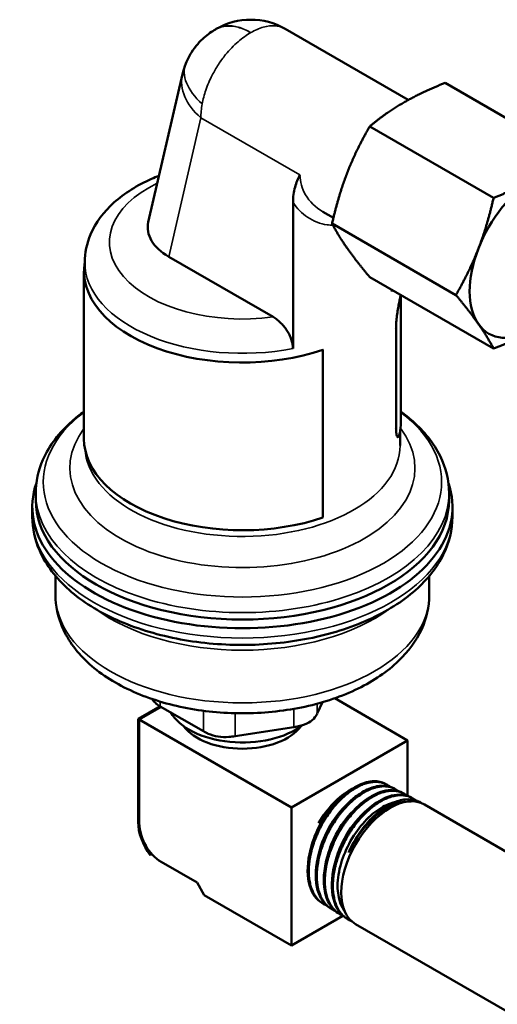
# Model space of a CAD drawing. Header units: inches. Extents: x 0.1 to 33.9, y 0.6 to 21.4.
# Tile 262 of 285: x 27 to 28.4, y 15.4 to 18.4. Entities that reach past the tile are written whole.
import ezdxf

# ---------------------------------------------------------------- set-up
doc = ezdxf.new("R2010")
doc.units = ezdxf.units.IN
doc.header["$MEASUREMENT"] = 0
doc.layers.add('Visible (ANSI)', color=7, linetype='Continuous', lineweight=50)
doc.layers.add('Visible Narrow (ANSI)', color=7, linetype='Continuous', lineweight=35)

msp = doc.modelspace()

# ---------------------------------------------------------------- linework, layer by layer
at = {"layer": 'Visible (ANSI)'}
for p, q in [((27.5677, 18.4147), (27.5652, 18.4133)), ((28.1523, 18.1984), (27.7777, 18.4147)), ((27.4644, 18.2771), (27.3605, 17.826)), ((28.6417, 18.0327), (28.2645, 18.2505)), ((28.412, 17.9001), (28.0349, 18.1179)), ((27.8012, 17.4413), (27.8012, 17.8862)), ((27.9242, 17.8394), (27.8919, 17.858)), ((28.2972, 17.6042), (27.9201, 17.8219)), ((27.1671, 17.6771), (27.1671, 17.7038)), ((27.7406, 17.5375), (27.4231, 17.7209)), ((27.1646, 17.1664), (27.1646, 17.6771)), ((28.412, 17.4409), (28.0349, 17.6586)), ((28.1017, 17.62), (28.1017, 17.6148)), ((28.1296, 17.2154), (28.1296, 17.6039)), ((28.1149, 17.5044), (28.1149, 17.1982)), ((27.8922, 17.4371), (27.8909, 17.4384)), ((27.8922, 16.9264), (27.8922, 17.4371)), ((28.1271, 17.146), (28.1271, 17.187)), ((28.1204, 17.1716), (28.118, 17.1722)), ((27.0178, 16.9792), (27.0178, 17.0003)), ((28.2763, 16.9792), (28.2763, 17.0003)), ((27.0073, 16.929), (27.0073, 16.9587)), ((28.2868, 16.929), (28.2868, 16.9587)), ((27.0781, 16.6905), (27.0781, 16.7484)), ((28.2161, 16.6905), (28.2161, 16.7484)), ((27.9281, 16.3759), (28.1498, 16.2479)), ((27.3296, 16.3132), (27.3963, 16.3518)), ((27.3999, 16.3497), (27.3331, 16.3112)), ((27.3331, 16.3112), (27.3999, 16.3497)), ((27.5283, 16.2756), (27.3971, 16.3513)), ((27.8911, 16.364), (27.8749, 16.3292)), ((27.3331, 16.3112), (27.3296, 16.3132)), ((27.3296, 15.9989), (27.3296, 16.3132)), ((27.3331, 16.3112), (27.7963, 16.0438)), ((27.3331, 15.9928), (27.3331, 16.3112)), ((27.3331, 15.9968), (27.3331, 16.3112)), ((27.8042, 16.2884), (27.6249, 16.2606)), ((28.1498, 16.2479), (27.7963, 16.0438)), ((28.1498, 16.2479), (28.1498, 16.079)), ((28.0822, 16.1156), (28.0858, 16.1137)), ((28.108, 16.102), (28.1116, 16.1001)), ((28.1338, 16.0884), (28.1374, 16.0865)), ((28.1596, 16.0748), (28.1632, 16.0729)), ((28.1498, 16.0619), (28.1611, 16.0621)), ((28.1854, 16.0612), (28.1856, 16.0611)), ((28.697, 15.7662), (28.2016, 16.0523)), ((27.7963, 16.0438), (27.7963, 15.6233)), ((27.3713, 15.9014), (27.3667, 15.8987)), ((27.3667, 15.8987), (27.369, 15.9004)), ((27.369, 15.9004), (27.3711, 15.9016)), ((27.509, 15.8147), (27.3994, 15.8779)), ((27.5311, 15.7764), (27.509, 15.8147)), ((27.7963, 15.6233), (27.5311, 15.7764)), ((27.8892, 15.7526), (27.8926, 15.7504)), ((27.9139, 15.7371), (27.9173, 15.7349)), ((27.9385, 15.7215), (27.942, 15.7194)), ((27.9516, 15.7391), (27.9628, 15.7187)), ((27.9529, 15.7137), (27.7963, 15.6233)), ((27.9632, 15.706), (27.9667, 15.7038)), ((28.487, 15.4025), (27.9916, 15.6885))]:
    msp.add_line(p, q, dxfattribs=at)
msp.add_arc((27.6727, 18.2329), 0.21, 60, 120, dxfattribs=at)
for centre, major_axis, ratio, start_param, end_param in [((28.538, 17.7303), (-0.1406, -0.2436), 0.57735, 3.926991, 4.974188), ((27.5716, 17.8066), (0.2129, -0.0049), 0.576936, 3.023317, 3.953776), ((28.538, 17.7303), (-0.1406, -0.2436), 0.57735, 4.974188, 6.021386), ((27.6471, 17.6771), (-0.4825, 0), 0.57735, 6.181211, 8.386876), ((27.6471, 17.6236), (0.4825, 0), 0.57735, 6.167858, 6.214818), ((28.538, 17.7303), (-0.1406, -0.2436), 0.57735, 6.021386, 7.068583), ((27.6471, 17.2154), (0.4825, 0), 0.57735, 6.167858, 6.283185), ((27.6471, 17.1664), (-0.4825, 0), 0.57735, 0, 2.103691), ((27.6471, 16.9587), (-0.6398, 0), 0.57735, 6.085306, 9.622658), ((27.6471, 16.9792), (0.6293, 0), 0.57735, 3.141593, 6.283185), ((27.4678, 16.3703), (0.0997, -0.0187), 0.410754, 3.809585, 4.003733), ((27.6471, 16.3739), (-0.2294, 0), 0.57735, 0.314034, 2.493684), ((27.7783, 16.3222), (0.099, 0.0281), 0.491247, 5.688636, 5.882784), ((27.6471, 16.3341), (-0.1935, 0), 0.57735, 0.401205, 2.740388), ((27.7783, 16.3222), (0.1, 0.0065), 0.364676, 4.950362, 5.14451), ((27.599, 16.2945), (0.0997, -0.0187), 0.410754, 4.003733, 4.19788), ((27.599, 16.2945), (0.1, 0.0065), 0.364676, 4.756215, 4.950362), ((27.9731, 15.9417), (0.0941, 0.1629), 0.57735, 0.752953, 1.572345), ((28.0966, 15.8704), (-0.105, -0.1819), 0.57735, 3.141593, 6.283185), ((28.0872, 15.8758), (0.1019, 0.1765), 0.57735, 0.336017, 1.730397), ((28.0831, 15.8782), (0.1048, 0.1816), 0.57735, 6.230451, 6.353417), ((27.4109, 15.9519), (-0.0575, 0.0996), 0.57735, 0.785398, 1.78073), ((27.4109, 15.9519), (-0.055, 0.0953), 0.57735, 0.785398, 1.787589), ((27.3994, 15.9545), (-0.0469, 0.0812), 0.57735, 0.785398, 2.356194)]:
    msp.add_ellipse(centre, major_axis=major_axis, ratio=ratio, start_param=start_param, end_param=end_param, dxfattribs=at)
for points, knots in [([(27.5652, 18.4133), (27.5598, 18.4102), (27.5541, 18.4066), (27.5424, 18.3983), (27.5363, 18.3935), (27.5238, 18.3824), (27.5174, 18.3761), (27.5045, 18.3611), (27.498, 18.3526), (27.4855, 18.3329), (27.4797, 18.3218), (27.4747, 18.3095)], [0.013172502, 0.013172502, 0.013172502, 0.013172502, 0.014737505, 0.014737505, 0.016302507, 0.016302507, 0.01786751, 0.01786751, 0.019432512, 0.019432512, 0.020997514, 0.020997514, 0.020997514, 0.020997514]), ([(27.4747, 18.3095), (27.4739, 18.3077), (27.4732, 18.3058), (27.4717, 18.3019), (27.471, 18.2999), (27.4696, 18.2958), (27.4689, 18.2936), (27.4676, 18.2892), (27.4669, 18.2869), (27.4656, 18.2822), (27.465, 18.2797), (27.4644, 18.2771)], [-1.801312, -1.801312, -1.801312, -1.801312, -1.7552088, -1.7552088, -1.7091057, -1.7091057, -1.6630026, -1.6630026, -1.6168995, -1.6168995, -1.5707963, -1.5707963, -1.5707963, -1.5707963]), ([(27.3931, 17.9674), (27.3854, 17.9644), (27.3778, 17.9612), (27.3271, 17.9388), (27.2882, 17.9148), (27.225, 17.8579), (27.2001, 17.8252), (27.1732, 17.7616), (27.1671, 17.7328), (27.1671, 17.7038)], [6.0919412, 6.0919412, 6.0919412, 6.0919412, 6.1519027, 6.1519027, 6.4988449, 6.4988449, 6.8297088, 6.8297088, 7.0685835, 7.0685835, 7.0685835, 7.0685835]), ([(27.8224, 17.97), (27.8224, 17.9699), (27.8223, 17.9699), (27.8161, 17.9586), (27.811, 17.9466), (27.8034, 17.9188), (27.8012, 17.9031), (27.8012, 17.8862)], [-0.0016276, -0.0016276, -0.0016276, -0.0016276, 0, 0, 0.3072497, 0.3072497, 0.6277631, 0.6277631, 0.6277631, 0.6277631]), ([(28.1149, 17.5044), (28.1149, 17.5095), (28.1152, 17.5155), (28.1161, 17.5281), (28.1169, 17.5348), (28.1185, 17.5472), (28.1195, 17.5539), (28.1216, 17.5665), (28.1227, 17.5725), (28.1246, 17.5826), (28.1256, 17.5875), (28.1264, 17.5915), (28.1264, 17.5915), (28.1264, 17.5916)], [0.9659703, 0.9659703, 0.9659703, 0.9659703, 1.0604259, 1.0604259, 1.1548815, 1.1548815, 1.2506145, 1.2506145, 1.3463476, 1.3463476, 1.4449347, 1.4449347, 1.4452265, 1.4452265, 1.4452265, 1.4452265]), ([(27.7406, 17.5375), (27.7446, 17.5352), (27.749, 17.5323), (27.7575, 17.5256), (27.7617, 17.5218), (27.7688, 17.5146), (27.7724, 17.5105), (27.7791, 17.5019), (27.7822, 17.4973), (27.7873, 17.4889), (27.7897, 17.4844), (27.7939, 17.4751), (27.7957, 17.4704), (27.7983, 17.4621), (27.7994, 17.4577), (27.8008, 17.4491), (27.8012, 17.445), (27.8012, 17.4413)], [1.8628911, 1.8628911, 1.8628911, 1.8628911, 1.9486429, 1.9486429, 2.0343946, 2.0343946, 2.1121873, 2.1121873, 2.18998, 2.18998, 2.2616726, 2.2616726, 2.3333652, 2.3333652, 2.4011196, 2.4011196, 2.4688739, 2.4688739, 2.4688739, 2.4688739]), ([(27.1646, 17.2491), (27.1518, 17.2398), (27.1396, 17.2301), (27.0893, 17.1854), (27.0588, 17.1459), (27.0255, 17.07), (27.0178, 17.0352), (27.0178, 17.0003)], [6.3961416, 6.3961416, 6.3961416, 6.3961416, 6.4921472, 6.4921472, 6.8199927, 6.8199927, 7.0685835, 7.0685835, 7.0685835, 7.0685835]), ([(28.2763, 17.0003), (28.2763, 17.0393), (28.2668, 17.0782), (28.2298, 17.153), (28.2013, 17.1886), (28.1544, 17.2302), (28.1423, 17.2399), (28.1296, 17.2491)], [3.9269908, 3.9269908, 3.9269908, 3.9269908, 4.204848, 4.204848, 4.5040508, 4.5040508, 4.5994327, 4.5994327, 4.5994327, 4.5994327]), ([(28.1264, 17.1833), (28.1255, 17.1787), (28.1243, 17.1751), (28.1216, 17.1713), (28.1203, 17.1712), (28.1179, 17.1739), (28.1168, 17.1769), (28.1153, 17.1859), (28.1149, 17.1918), (28.1149, 17.1982)], [1.4649558, 1.4649558, 1.4649558, 1.4649558, 1.5872247, 1.5872247, 1.7094936, 1.7094936, 1.8288824, 1.8288824, 1.9482712, 1.9482712, 1.9482712, 1.9482712]), ([(28.2868, 16.929), (28.2868, 16.8894), (28.2771, 16.8499), (28.2394, 16.7738), (28.2104, 16.7376), (28.1345, 16.6705), (28.0862, 16.6402), (27.9761, 16.5904), (27.9142, 16.5711), (27.7839, 16.5452), (27.7156, 16.5386), (27.5793, 16.5385), (27.5112, 16.545), (27.3815, 16.5707), (27.3198, 16.5898), (27.2089, 16.6396), (27.1597, 16.6703), (27.0799, 16.7412), (27.049, 16.7813), (27.0151, 16.8583), (27.0073, 16.8936), (27.0073, 16.929)], [2.356194, 2.356194, 2.356194, 2.356194, 2.634622, 2.634622, 2.934238, 2.934238, 3.262067, 3.262067, 3.595355, 3.595355, 3.926578, 3.926578, 4.256767, 4.256767, 4.587978, 4.587978, 4.921255, 4.921255, 5.249007, 5.249007, 5.497787, 5.497787, 5.497787, 5.497787]), ([(28.2161, 16.6905), (28.2161, 16.6549), (28.2079, 16.6194), (28.1767, 16.5509), (28.1525, 16.5185), (28.0885, 16.4568), (28.0467, 16.4288), (27.9506, 16.3817), (27.8957, 16.3631), (27.7801, 16.3379), (27.7194, 16.3311), (27.598, 16.3296), (27.5374, 16.3348), (27.4211, 16.3568), (27.3655, 16.3736), (27.2646, 16.4185), (27.2192, 16.4466), (27.1455, 16.5127), (27.1165, 16.5505), (27.0853, 16.6238), (27.0781, 16.6571), (27.0781, 16.6905)], [2.356194, 2.356194, 2.356194, 2.356194, 2.613797, 2.613797, 2.89604, 2.89604, 3.223107, 3.223107, 3.565736, 3.565736, 3.905655, 3.905655, 4.243559, 4.243559, 4.583035, 4.583035, 4.92567, 4.92567, 5.256121, 5.256121, 5.497787, 5.497787, 5.497787, 5.497787]), ([(27.8681, 16.3183), (27.8632, 16.312), (27.8565, 16.3065), (27.8416, 16.2978), (27.8324, 16.2943), (27.8224, 16.2919)], [0.6079968, 0.6079968, 0.6079968, 0.6079968, 0.7693159, 0.7693159, 0.9306349, 0.9306349, 0.9306349, 0.9306349]), ([(27.6058, 16.2584), (27.5946, 16.2575), (27.5834, 16.2579), (27.5629, 16.261), (27.5526, 16.264), (27.5433, 16.268)], [0.6079968, 0.6079968, 0.6079968, 0.6079968, 0.7693159, 0.7693159, 0.9306349, 0.9306349, 0.9306349, 0.9306349]), ([(28.0018, 16.1116), (27.9907, 16.1064), (27.9795, 16.0996), (27.9414, 16.0711), (27.9155, 16.0421), (27.8741, 15.9752), (27.8587, 15.9375), (27.8436, 15.8655), (27.844, 15.8312), (27.8595, 15.7811), (27.8722, 15.7634), (27.8892, 15.7526)], [0.57490835, 0.57490835, 0.57490835, 0.57490835, 0.578125, 0.578125, 0.5859375, 0.5859375, 0.59375, 0.59375, 0.6015625, 0.6015625, 0.60817318, 0.60817318, 0.60817318, 0.60817318]), ([(27.9038, 15.7447), (27.9024, 15.7452), (27.9011, 15.7458), (27.8951, 15.7488), (27.8906, 15.7515), (27.8847, 15.7562), (27.8829, 15.7577), (27.8797, 15.7607), (27.8783, 15.7621), (27.8751, 15.7655), (27.8734, 15.7676), (27.8697, 15.7725), (27.8677, 15.7755), (27.8638, 15.7822), (27.8619, 15.7861), (27.8596, 15.7915), (27.859, 15.7928), (27.858, 15.7955), (27.8575, 15.7969), (27.8555, 15.8027), (27.8542, 15.8075), (27.8518, 15.8178), (27.8509, 15.8235), (27.85, 15.8321), (27.8497, 15.8349), (27.8494, 15.8406), (27.8493, 15.8435), (27.8491, 15.8522), (27.8493, 15.8582), (27.8501, 15.8706), (27.8508, 15.877), (27.852, 15.8854), (27.8523, 15.8872), (27.853, 15.8909), (27.8533, 15.8928), (27.8547, 15.8999), (27.8558, 15.9051), (27.8591, 15.9183), (27.8614, 15.9263), (27.8652, 15.9375), (27.8663, 15.9407), (27.8687, 15.9472), (27.87, 15.9504), (27.8745, 15.9617), (27.8781, 15.9696), (27.8843, 15.9821), (27.8868, 15.9869), (27.8904, 15.9933), (27.8914, 15.9951), (27.8935, 15.9987), (27.8945, 16.0005), (27.8986, 16.0072), (27.9016, 16.012), (27.9094, 16.0238), (27.9144, 16.0307), (27.9216, 16.0399), (27.9237, 16.0425), (27.928, 16.0477), (27.9302, 16.0503), (27.9411, 16.0625), (27.95, 16.0713), (27.9607, 16.0804), (27.9622, 16.0817), (27.965, 16.084), (27.9663, 16.0851), (27.9722, 16.0897), (27.9767, 16.093), (27.9865, 16.0996), (27.9918, 16.1028), (27.9995, 16.1069), (28.0019, 16.1081), (28.0067, 16.1104), (28.0091, 16.1115), (28.0165, 16.1145), (28.0214, 16.1162), (28.0307, 16.1188), (28.0351, 16.1198), (28.0407, 16.1206), (28.0421, 16.1208), (28.0447, 16.1211), (28.046, 16.1212), (28.0479, 16.1213), (28.0487, 16.1214), (28.0539, 16.1216), (28.0583, 16.1214), (28.066, 16.1205), (28.0694, 16.1198), (28.0746, 16.1184), (28.0765, 16.1178), (28.0802, 16.1164), (28.082, 16.1156), (28.0857, 16.1138), (28.0876, 16.1128), (28.0918, 16.1102), (28.0941, 16.1086), (28.0963, 16.1068)], [-12.475944, -12.475944, -12.475944, -12.475944, -12.438646, -12.438646, -12.306532, -12.306532, -12.247864, -12.247864, -12.197887, -12.197887, -12.13266, -12.13266, -12.048519, -12.048519, -11.950226, -11.950226, -11.918673, -11.918673, -11.887228, -11.887228, -11.784456, -11.784456, -11.670595, -11.670595, -11.617111, -11.617111, -11.563688, -11.563688, -11.456962, -11.456962, -11.345656, -11.345656, -11.314767, -11.314767, -11.282599, -11.282599, -11.196445, -11.196445, -11.064018, -11.064018, -11.011397, -11.011397, -10.95697, -10.95697, -10.824725, -10.824725, -10.742979, -10.742979, -10.71214, -10.71214, -10.679906, -10.679906, -10.593063, -10.593063, -10.461727, -10.461727, -10.409085, -10.409085, -10.354682, -10.354682, -10.14691, -10.14691, -10.11353, -10.11353, -10.083509, -10.083509, -9.982119, -9.982119, -9.864988, -9.864988, -9.811103, -9.811103, -9.758042, -9.758042, -9.645745, -9.645745, -9.544163, -9.544163, -9.511143, -9.511143, -9.480883, -9.480883, -9.462431, -9.462431, -9.351573, -9.351573, -9.259621, -9.259621, -9.206579, -9.206579, -9.152666, -9.152666, -9.093918, -9.093918, -9.017086, -9.017086, -9.017086, -9.017086]), ([(27.9285, 15.7291), (27.9255, 15.7304), (27.9226, 15.7318), (27.9178, 15.7346), (27.9158, 15.7358), (27.9122, 15.7384), (27.9105, 15.7397), (27.9072, 15.7425), (27.9057, 15.7439), (27.9003, 15.7492), (27.8968, 15.7535), (27.8917, 15.7611), (27.8898, 15.7642), (27.8874, 15.7688), (27.8868, 15.7701), (27.8856, 15.7726), (27.8851, 15.7739), (27.8831, 15.7786), (27.8817, 15.7821), (27.8787, 15.7918), (27.8772, 15.7981), (27.8756, 15.8073), (27.8752, 15.8101), (27.8746, 15.8156), (27.8743, 15.8183), (27.8737, 15.8275), (27.8735, 15.8341), (27.8739, 15.8466), (27.8743, 15.8523), (27.8751, 15.86), (27.8753, 15.8618), (27.8758, 15.8654), (27.8761, 15.8673), (27.8777, 15.8784), (27.8796, 15.8879), (27.883, 15.9009), (27.8839, 15.9045), (27.8859, 15.9113), (27.8869, 15.9145), (27.8891, 15.921), (27.8902, 15.9242), (27.8941, 15.9351), (27.8972, 15.9427), (27.9032, 15.956), (27.9059, 15.9616), (27.9097, 15.969), (27.9106, 15.9708), (27.9126, 15.9744), (27.9136, 15.9763), (27.9159, 15.9805), (27.9172, 15.9828), (27.922, 15.9909), (27.9256, 15.9967), (27.9324, 16.0069), (27.9355, 16.0114), (27.9407, 16.0184), (27.9427, 16.021), (27.947, 16.0265), (27.9493, 16.0294), (27.9565, 16.0379), (27.9615, 16.0434), (27.9701, 16.0523), (27.9737, 16.0559), (27.9787, 16.0605), (27.9801, 16.0617), (27.9829, 16.0642), (27.9843, 16.0654), (27.9896, 16.0699), (27.9935, 16.0731), (28.0033, 16.0804), (28.0092, 16.0843), (28.0174, 16.0892), (28.0198, 16.0906), (28.0246, 16.0932), (28.0271, 16.0944), (28.0322, 16.0968), (28.0348, 16.098), (28.0435, 16.1015), (28.0494, 16.1035), (28.057, 16.1053), (28.0588, 16.1057), (28.0617, 16.1063), (28.0628, 16.1065), (28.0661, 16.107), (28.0683, 16.1073), (28.0739, 16.1078), (28.0774, 16.108), (28.0848, 16.1078), (28.0888, 16.1074), (28.0946, 16.1063), (28.0965, 16.1059), (28.1003, 16.1048), (28.1023, 16.1042), (28.1083, 16.1019), (28.1122, 16.1), (28.118, 16.0963), (28.1201, 16.0948), (28.1221, 16.0932)], [-19.069328, -19.069328, -19.069328, -19.069328, -18.987916, -18.987916, -18.92859, -18.92859, -18.874378, -18.874378, -18.821645, -18.821645, -18.687233, -18.687233, -18.60197, -18.60197, -18.569882, -18.569882, -18.538995, -18.538995, -18.456367, -18.456367, -18.323606, -18.323606, -18.26907, -18.26907, -18.216573, -18.216573, -18.094931, -18.094931, -17.99405, -17.99405, -17.962695, -17.962695, -17.931116, -17.931116, -17.773512, -17.773512, -17.714946, -17.714946, -17.661101, -17.661101, -17.608058, -17.608058, -17.481435, -17.481435, -17.385578, -17.385578, -17.355197, -17.355197, -17.322456, -17.322456, -17.282053, -17.282053, -17.178715, -17.178715, -17.093412, -17.093412, -17.042555, -17.042555, -16.984363, -16.984363, -16.864911, -16.864911, -16.780852, -16.780852, -16.750219, -16.750219, -16.717804, -16.717804, -16.629584, -16.629584, -16.499399, -16.499399, -16.446615, -16.446615, -16.39245, -16.39245, -16.333215, -16.333215, -16.197413, -16.197413, -16.157157, -16.157157, -16.129384, -16.129384, -16.078363, -16.078363, -15.992554, -15.992554, -15.889624, -15.889624, -15.837771, -15.837771, -15.782158, -15.782158, -15.662538, -15.662538, -15.593319, -15.593319, -15.593319, -15.593319]), ([(28.0821, 16.1156), (28.0719, 16.121), (28.0602, 16.1237), (28.0331, 16.123), (28.0176, 16.119), (28.0018, 16.1116)], [0.566184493, 0.566184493, 0.566184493, 0.566184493, 0.5703125, 0.5703125, 0.574908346, 0.574908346, 0.574908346, 0.574908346]), ([(28.1079, 16.102), (28.0957, 16.1084), (28.0814, 16.111), (28.0534, 16.108), (28.0404, 16.1042), (28.0271, 16.098)], [0.65135626, 0.65135626, 0.65135626, 0.65135626, 0.65625, 0.65625, 0.660080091, 0.660080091, 0.660080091, 0.660080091]), ([(28.0271, 16.098), (28.0133, 16.0915), (27.9993, 16.0826), (27.9587, 16.0494), (27.9333, 16.0188), (27.8938, 15.9501), (27.8797, 15.912), (27.8676, 15.8403), (27.8697, 15.8069), (27.887, 15.7617), (27.8988, 15.7466), (27.9139, 15.7371)], [0.66008009, 0.66008009, 0.66008009, 0.66008009, 0.6640625, 0.6640625, 0.671875, 0.671875, 0.6796875, 0.6796875, 0.6875, 0.6875, 0.69334471, 0.69334471, 0.69334471, 0.69334471]), ([(28.0525, 16.0844), (28.0359, 16.0766), (28.019, 16.0653), (27.9761, 16.0272), (27.9514, 15.9952), (27.9138, 15.9247), (27.9011, 15.8863), (27.8921, 15.8153), (27.8958, 15.7828), (27.9147, 15.7424), (27.9254, 15.7299), (27.9386, 15.7216)], [0.7452519, 0.7452519, 0.7452519, 0.7452519, 0.75, 0.75, 0.7578125, 0.7578125, 0.765625, 0.765625, 0.7734375, 0.7734375, 0.77851636, 0.77851636, 0.77851636, 0.77851636]), ([(27.9531, 15.7136), (27.9523, 15.714), (27.9514, 15.7143), (27.9485, 15.7157), (27.9464, 15.7168), (27.9426, 15.719), (27.9408, 15.7201), (27.9373, 15.7225), (27.9357, 15.7238), (27.93, 15.7284), (27.9263, 15.7322), (27.9212, 15.7385), (27.9196, 15.7406), (27.9171, 15.7445), (27.9161, 15.7461), (27.9145, 15.7487), (27.9139, 15.7498), (27.9124, 15.7526), (27.9115, 15.7544), (27.9082, 15.7615), (27.9061, 15.7671), (27.9035, 15.7756), (27.9028, 15.7784), (27.9016, 15.7837), (27.9011, 15.7863), (27.9002, 15.7913), (27.8999, 15.7937), (27.899, 15.8007), (27.8986, 15.8055), (27.898, 15.8176), (27.8981, 15.825), (27.8986, 15.8344), (27.8988, 15.8363), (27.8991, 15.8399), (27.8992, 15.8417), (27.8999, 15.8481), (27.9005, 15.8528), (27.9025, 15.8647), (27.9039, 15.8718), (27.9065, 15.8826), (27.9075, 15.8862), (27.9093, 15.8929), (27.9103, 15.896), (27.9128, 15.9039), (27.9144, 15.9088), (27.9187, 15.9204), (27.9214, 15.927), (27.9254, 15.9361), (27.9265, 15.9386), (27.9286, 15.9431), (27.9295, 15.945), (27.9313, 15.9488), (27.9322, 15.9505), (27.9346, 15.9553), (27.9362, 15.9583), (27.9423, 15.9695), (27.9471, 15.9774), (27.9532, 15.9868), (27.9543, 15.9884), (27.9573, 15.9929), (27.9593, 15.9958), (27.9633, 16.0014), (27.9653, 16.0041), (27.9723, 16.0131), (27.9773, 16.0192), (27.9864, 16.0295), (27.9905, 16.0338), (27.996, 16.0393), (27.9973, 16.0406), (28.0001, 16.0432), (28.0014, 16.0445), (28.0067, 16.0493), (28.0106, 16.0527), (28.0185, 16.0592), (28.0225, 16.0623), (28.028, 16.0662), (28.0295, 16.0672), (28.0334, 16.0698), (28.0359, 16.0714), (28.0407, 16.0744), (28.0431, 16.0758), (28.0506, 16.08), (28.0558, 16.0825), (28.0644, 16.0861), (28.0679, 16.0874), (28.0734, 16.0893), (28.0755, 16.0899), (28.0788, 16.0909), (28.08, 16.0912), (28.083, 16.0919), (28.0848, 16.0923), (28.0923, 16.0937), (28.0979, 16.0943), (28.1057, 16.0944), (28.108, 16.0943), (28.1124, 16.094), (28.1145, 16.0937), (28.1185, 16.0931), (28.1205, 16.0927), (28.1274, 16.091), (28.1322, 16.0892), (28.1394, 16.0855), (28.142, 16.0839), (28.1454, 16.0815), (28.1463, 16.0808), (28.1474, 16.0799), (28.1477, 16.0798), (28.1479, 16.0796)], [-25.697887, -25.697887, -25.697887, -25.697887, -25.674411, -25.674411, -25.615589, -25.615589, -25.561601, -25.561601, -25.508733, -25.508733, -25.377712, -25.377712, -25.312314, -25.312314, -25.268171, -25.268171, -25.240564, -25.240564, -25.194207, -25.194207, -25.06435, -25.06435, -25.005735, -25.005735, -24.951849, -24.951849, -24.905255, -24.905255, -24.813207, -24.813207, -24.679372, -24.679372, -24.647098, -24.647098, -24.616423, -24.616423, -24.535697, -24.535697, -24.416328, -24.416328, -24.356249, -24.356249, -24.30583, -24.30583, -24.225477, -24.225477, -24.114492, -24.114492, -24.072938, -24.072938, -24.039589, -24.039589, -24.009667, -24.009667, -23.957829, -23.957829, -23.815956, -23.815956, -23.786029, -23.786029, -23.732547, -23.732547, -23.67921, -23.67921, -23.554712, -23.554712, -23.457829, -23.457829, -23.427038, -23.427038, -23.394894, -23.394894, -23.30669, -23.30669, -23.216446, -23.216446, -23.184514, -23.184514, -23.129199, -23.129199, -23.077221, -23.077221, -22.962113, -22.962113, -22.884137, -22.884137, -22.835528, -22.835528, -22.807864, -22.807864, -22.766386, -22.766386, -22.631294, -22.631294, -22.572049, -22.572049, -22.517866, -22.517866, -22.465135, -22.465135, -22.325857, -22.325857, -22.24384, -22.24384, -22.212075, -22.212075, -22.204646, -22.204646, -22.204646, -22.204646]), ([(27.9795, 15.6974), (27.978, 15.698), (27.9766, 15.6985), (27.9733, 15.7001), (27.9714, 15.701), (27.9678, 15.7031), (27.966, 15.7042), (27.9599, 15.7084), (27.9557, 15.7119), (27.9502, 15.7177), (27.9485, 15.7197), (27.9458, 15.7231), (27.9448, 15.7245), (27.9431, 15.7269), (27.9424, 15.7279), (27.9407, 15.7305), (27.9396, 15.7323), (27.9359, 15.7389), (27.9335, 15.7442), (27.9305, 15.7523), (27.9297, 15.7549), (27.9281, 15.76), (27.9275, 15.7625), (27.9263, 15.7676), (27.9258, 15.7702), (27.9241, 15.7793), (27.9233, 15.7861), (27.9226, 15.7981), (27.9225, 15.8031), (27.9227, 15.81), (27.9227, 15.8117), (27.9229, 15.8152), (27.923, 15.8171), (27.9235, 15.825), (27.9241, 15.8313), (27.9259, 15.8441), (27.9271, 15.8506), (27.9292, 15.8604), (27.93, 15.8636), (27.9315, 15.8697), (27.9322, 15.8725), (27.9346, 15.8809), (27.9364, 15.8865), (27.9406, 15.8988), (27.9432, 15.9056), (27.947, 15.915), (27.9482, 15.9176), (27.9501, 15.9218), (27.9508, 15.9235), (27.9528, 15.9279), (27.9541, 15.9307), (27.9593, 15.9411), (27.9633, 15.9486), (27.9695, 15.9593), (27.9715, 15.9626), (27.9754, 15.9688), (27.9773, 15.9718), (27.9812, 15.9775), (27.9832, 15.9804), (27.9901, 15.9901), (27.9953, 15.9968), (28.0042, 16.0075), (28.0078, 16.0116), (28.0129, 16.0171), (28.0143, 16.0185), (28.0169, 16.0213), (28.0182, 16.0226), (28.0245, 16.0289), (28.0296, 16.0336), (28.0382, 16.041), (28.0417, 16.0438), (28.0465, 16.0476), (28.0478, 16.0486), (28.0515, 16.0513), (28.0539, 16.053), (28.0587, 16.0562), (28.0611, 16.0578), (28.0692, 16.0627), (28.0747, 16.0657), (28.0847, 16.0704), (28.089, 16.0722), (28.0946, 16.0743), (28.096, 16.0748), (28.0988, 16.0757), (28.1002, 16.0761), (28.1062, 16.0779), (28.1108, 16.0789), (28.12, 16.0803), (28.1246, 16.0807), (28.1312, 16.0808), (28.1333, 16.0807), (28.1375, 16.0804), (28.1395, 16.0802), (28.1465, 16.0792), (28.1512, 16.078), (28.158, 16.0754), (28.1602, 16.0744), (28.1638, 16.0726), (28.1652, 16.0718), (28.1674, 16.0705), (28.1683, 16.0699), (28.1705, 16.0684), (28.1718, 16.0675), (28.1735, 16.0662), (28.1737, 16.0659), (28.174, 16.0657)], [-32.376427, -32.376427, -32.376427, -32.376427, -32.337983, -32.337983, -32.284296, -32.284296, -32.231208, -32.231208, -32.09494, -32.09494, -32.032437, -32.032437, -31.989385, -31.989385, -31.961766, -31.961766, -31.914435, -31.914435, -31.78491, -31.78491, -31.726245, -31.726245, -31.672318, -31.672318, -31.619435, -31.619435, -31.486763, -31.486763, -31.393866, -31.393866, -31.363213, -31.363213, -31.330991, -31.330991, -31.222744, -31.222744, -31.113274, -31.113274, -31.05948, -31.05948, -31.012857, -31.012857, -30.920829, -30.920829, -30.808685, -30.808685, -30.765001, -30.765001, -30.737397, -30.737397, -30.690781, -30.690781, -30.560568, -30.560568, -30.501831, -30.501831, -30.447872, -30.447872, -30.395009, -30.395009, -30.262286, -30.262286, -30.174259, -30.174259, -30.141807, -30.141807, -30.111319, -30.111319, -29.995005, -29.995005, -29.916744, -29.916744, -29.887075, -29.887075, -29.833814, -29.833814, -29.780295, -29.780295, -29.656508, -29.656508, -29.559445, -29.559445, -29.528241, -29.528241, -29.496626, -29.496626, -29.388817, -29.388817, -29.278159, -29.278159, -29.224273, -29.224273, -29.171339, -29.171339, -29.040444, -29.040444, -28.974692, -28.974692, -28.930383, -28.930383, -28.902786, -28.902786, -28.85679, -28.85679, -28.846526, -28.846526, -28.846526, -28.846526]), ([(28.1338, 16.0884), (28.1196, 16.0958), (28.1024, 16.0981), (28.0737, 16.0928), (28.0632, 16.0893), (28.0525, 16.0844)], [0.736527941, 0.736527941, 0.736527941, 0.736527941, 0.7421875, 0.7421875, 0.745251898, 0.745251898, 0.745251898, 0.745251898]), ([(28.1596, 16.0748), (28.1433, 16.0833), (28.1233, 16.085), (28.0938, 16.0774), (28.0859, 16.0745), (28.0778, 16.0707)], [0.821699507, 0.821699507, 0.821699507, 0.821699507, 0.828125, 0.828125, 0.830423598, 0.830423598, 0.830423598, 0.830423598]), ([(27.9336, 16.0598), (27.9187, 16.0448), (27.9047, 16.0269), (27.8773, 15.9824), (27.8652, 15.9548), (27.8579, 15.9276)], [0.58080553, 0.58080553, 0.58080553, 0.58080553, 0.5859375, 0.5859375, 0.59250767, 0.59250767, 0.59250767, 0.59250767]), ([(27.9588, 16.0461), (27.9414, 16.0287), (27.9253, 16.0075), (27.8992, 15.9617), (27.889, 15.9373), (27.8825, 15.9132)], [0.66596243, 0.66596243, 0.66596243, 0.66596243, 0.671875, 0.671875, 0.67765666, 0.67765666, 0.67765666, 0.67765666]), ([(28.0778, 16.0707), (28.0585, 16.0617), (28.0387, 16.0477), (27.9936, 16.0044), (27.9696, 15.9712), (27.9342, 15.8992), (27.9229, 15.8606), (27.917, 15.7904), (27.9224, 15.7589), (27.9425, 15.7232), (27.952, 15.7132), (27.9633, 15.7061)], [0.8304236, 0.8304236, 0.8304236, 0.8304236, 0.8359375, 0.8359375, 0.84375, 0.84375, 0.8515625, 0.8515625, 0.859375, 0.859375, 0.86368811, 0.86368811, 0.86368811, 0.86368811]), ([(28.1092, 16.0589), (28.0941, 16.0554), (28.0782, 16.0482), (28.054, 16.0321), (28.0457, 16.0256), (28.0212, 16.0036), (28.0057, 15.9859), (27.9775, 15.9449), (27.9653, 15.9218), (27.9518, 15.887), (27.9483, 15.8761), (27.9391, 15.8414), (27.9363, 15.8182), (27.9375, 15.7873), (27.9386, 15.7781), (27.943, 15.7582), (27.9467, 15.748), (27.9516, 15.7391)], [2.857013, 2.857013, 2.857013, 2.857013, 3.209104, 3.209104, 3.395703, 3.395703, 3.770859, 3.770859, 4.17042, 4.17042, 4.351361, 4.351361, 4.75022, 4.75022, 4.93167, 4.93167, 5.169025, 5.169025, 5.169025, 5.169025]), ([(27.9704, 15.9059), (27.9773, 15.922), (27.9856, 15.9377), (28.0049, 15.9686), (28.016, 15.9836), (28.0392, 16.01), (28.0511, 16.0214), (28.0762, 16.0413), (28.0892, 16.0496), (28.1021, 16.0558)], [0.000001, 0.000001, 0.000001, 0.000001, 0.269832, 0.269832, 0.558487, 0.558487, 0.832089, 0.832089, 1.118132, 1.118132, 1.118132, 1.118132]), ([(28.1021, 16.0558), (28.1094, 16.0592), (28.1166, 16.062), (28.1303, 16.066), (28.1368, 16.0673), (28.1562, 16.0694), (28.1685, 16.068), (28.1795, 16.0639)], [0.000001, 0.000001, 0.000001, 0.000001, 0.1603479, 0.1603479, 0.3101375, 0.3101375, 0.6227368, 0.6227368, 0.6227368, 0.6227368]), ([(27.9839, 16.0324), (27.9642, 16.0126), (27.946, 15.9878), (27.9212, 15.9409), (27.9128, 15.9197), (27.9071, 15.8988)], [0.75111634, 0.75111634, 0.75111634, 0.75111634, 0.7578125, 0.7578125, 0.76280911, 0.76280911, 0.76280911, 0.76280911]), ([(28.009, 16.0186), (27.9868, 15.9964), (27.9667, 15.968), (27.9433, 15.92), (27.9365, 15.9021), (27.9317, 15.8843)], [0.83627716, 0.83627716, 0.83627716, 0.83627716, 0.84375, 0.84375, 0.84797085, 0.84797085, 0.84797085, 0.84797085])]:
    msp.add_open_spline(points, degree=3, knots=knots, dxfattribs=at)
for points, weights in [([(28.1385, 18.1906), (28.1918, 18.2214), (28.2645, 18.2505)], [3.85583812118, 3.85583812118, 3.57900139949]), ([(28.0349, 18.1179), (28.0852, 18.1599), (28.1385, 18.1906)], [3.57900139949, 3.85583812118, 3.85583812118]), ([(27.9663, 17.9764), (27.9929, 18.045), (28.0349, 18.1179)], [3.85583812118, 3.85583812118, 3.57900139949]), ([(27.9201, 17.8219), (27.9397, 17.9077), (27.9663, 17.9764)], [3.57900139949, 3.85583812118, 3.85583812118]), ([(28.538, 17.96), (28.4848, 17.9292), (28.412, 17.9001)], [3.85583812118, 3.85583812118, 3.57900139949]), ([(28.412, 17.9001), (28.3925, 17.8144), (28.3658, 17.7457)], [3.57900139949, 3.85583812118, 3.85583812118]), ([(27.9663, 17.7467), (27.9397, 17.7846), (27.9201, 17.8219)], [3.85583812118, 3.85583812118, 3.57900139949]), ([(28.0349, 17.6586), (27.9929, 17.7088), (27.9663, 17.7467)], [3.57900139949, 3.85583812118, 3.85583812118]), ([(28.3658, 17.7457), (28.3392, 17.677), (28.2972, 17.6042)], [3.85583812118, 3.85583812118, 3.57900139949]), ([(28.2972, 17.6042), (28.3392, 17.554), (28.3658, 17.5161)], [3.57900139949, 3.85583812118, 3.85583812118]), ([(28.3658, 17.5161), (28.3925, 17.4782), (28.412, 17.4409)], [3.85583812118, 3.85583812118, 3.57900139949]), ([(28.412, 17.4409), (28.4848, 17.4699), (28.538, 17.5007)], [3.57900139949, 3.85583812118, 3.85583812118])]:
    msp.add_rational_spline(points, weights, degree=2, dxfattribs=at)
for points in [[(27.3848, 16.3596), (27.3794, 16.3638), (27.3752, 16.3687), (27.3724, 16.3737)], [(28.1803, 16.0636), (28.18, 16.0637), (28.1797, 16.0638), (28.1795, 16.0639)]]:
    msp.add_open_spline(points, degree=3, dxfattribs=at)
at = {"layer": 'Visible Narrow (ANSI)'}
for p, q in [((27.4231, 17.7209), (27.5206, 18.1443)), ((27.8224, 17.97), (27.5206, 18.1443)), ((28.1264, 17.5916), (28.124, 17.5921)), ((28.1126, 17.5049), (28.1149, 17.5044)), ((28.1149, 17.1982), (28.1126, 17.1987)), ((27.3971, 16.3513), (27.3971, 16.3658)), ((27.8749, 16.3292), (27.8749, 16.3595)), ((27.5283, 16.338), (27.5283, 16.2756)), ((27.6249, 16.2606), (27.6249, 16.3306)), ((27.8042, 16.3439), (27.8042, 16.2884))]:
    msp.add_line(p, q, dxfattribs=at)
for centre, major_axis, ratio, start_param, end_param in [((27.6692, 18.2304), (-0.1945, 0.0791), 0.547958, 0, 0.978447), ((27.6691, 18.23), (-0.2046, 0.0471), 0.693991, 0, 0.930458), ((27.6708, 18.231), (-0.1067, -0.1838), 0.575754, 5.268644, 5.49916), ((27.6471, 17.765), (-0.405, 0), 0.57735, 5.406918, 8.087027), ((27.6471, 17.7038), (-0.48, 0), 0.57735, 0, 1.897578), ((27.6471, 17.7038), (0.48, 0), 0.57735, 5.956404, 5.97126), ((27.6471, 17.0346), (0.6065, 0), 0.57735, 2.490747, 6.934031), ((27.6471, 17.0775), (-0.5255, 0), 0.57735, 5.875674, 9.836337), ((27.6471, 17.146), (0.48, 0), 0.57735, 3.175666, 6.283185), ((27.6471, 17.0003), (-0.6293, 0), 0.57735, 0, 3.141593), ((27.6471, 16.929), (0.6398, 0), 0.57735, 3.141593, 6.283185), ((27.6471, 16.6905), (0.569, 0), 0.57735, 3.141593, 6.283185), ((27.6471, 16.851), (0.569, 0), 0.57735, 3.805003, 5.619775)]:
    msp.add_ellipse(centre, major_axis=major_axis, ratio=ratio, start_param=start_param, end_param=end_param, dxfattribs=at)
for points, knots in [([(27.6727, 18.4035), (27.6597, 18.4108), (27.6466, 18.4163), (27.6208, 18.423), (27.6081, 18.4243), (27.5882, 18.4222), (27.5809, 18.4204), (27.5709, 18.4163), (27.568, 18.4149), (27.5652, 18.4133)], [-0.00022536, -0.00022536, -0.00022536, -0.00022536, 0.00437668, 0.00437668, 0.00904855, 0.00904855, 0.01194425, 0.01194425, 0.0131725, 0.0131725, 0.0131725, 0.0131725]), ([(27.5677, 18.4147), (27.5704, 18.4163), (27.5733, 18.4177), (27.583, 18.4217), (27.5902, 18.4234), (27.6096, 18.4252), (27.622, 18.4237), (27.6472, 18.4166), (27.66, 18.411), (27.6727, 18.4035)], [-0.01317252, -0.01317252, -0.01317252, -0.01317252, -0.01194435, -0.01194435, -0.00904861, -0.00904861, -0.00437674, -0.00437674, 0.00022535, 0.00022535, 0.00022535, 0.00022535]), ([(27.6727, 18.4035), (27.6853, 18.411), (27.6981, 18.4166), (27.7233, 18.4237), (27.7357, 18.4252), (27.7551, 18.4234), (27.7623, 18.4217), (27.772, 18.4177), (27.7749, 18.4163), (27.7777, 18.4147)], [-0.00022535, -0.00022535, -0.00022535, -0.00022535, 0.00437674, 0.00437674, 0.00904861, 0.00904861, 0.01194435, 0.01194435, 0.01317252, 0.01317252, 0.01317252, 0.01317252]), ([(27.5246, 18.1861), (27.5272, 18.2002), (27.531, 18.2144), (27.5412, 18.2441), (27.5477, 18.2593), (27.561, 18.2852), (27.5673, 18.296), (27.5809, 18.3169), (27.5882, 18.327), (27.6081, 18.3514), (27.6208, 18.3646), (27.6466, 18.3869), (27.6597, 18.3961), (27.6727, 18.4035)], [-0.02099751, -0.02099751, -0.02099751, -0.02099751, -0.01808975, -0.01808975, -0.01466753, -0.01466753, -0.01194425, -0.01194425, -0.00904855, -0.00904855, -0.00437668, -0.00437668, 0.00022536, 0.00022536, 0.00022536, 0.00022536]), ([(27.8919, 17.858), (27.8917, 17.8581), (27.8914, 17.8583), (27.8699, 17.8709), (27.8514, 17.8887), (27.8284, 17.9281), (27.8224, 17.9488), (27.8224, 17.97)], [9.587937, 9.587937, 9.587937, 9.587937, 9.593658, 9.593658, 10.164649, 10.164649, 10.654458, 10.654458, 10.654458, 10.654458]), ([(27.8012, 17.8862), (27.8131, 17.8682), (27.8283, 17.853), (27.8638, 17.8291), (27.8842, 17.8211), (27.9111, 17.8174), (27.9169, 17.817), (27.9227, 17.817)], [-10.028667, -10.028667, -10.028667, -10.028667, -9.593658, -9.593658, -9.128737, -9.128737, -9.001261, -9.001261, -9.001261, -9.001261])]:
    msp.add_open_spline(points, degree=3, knots=knots, dxfattribs=at)

doc.saveas('drawing.dxf')
